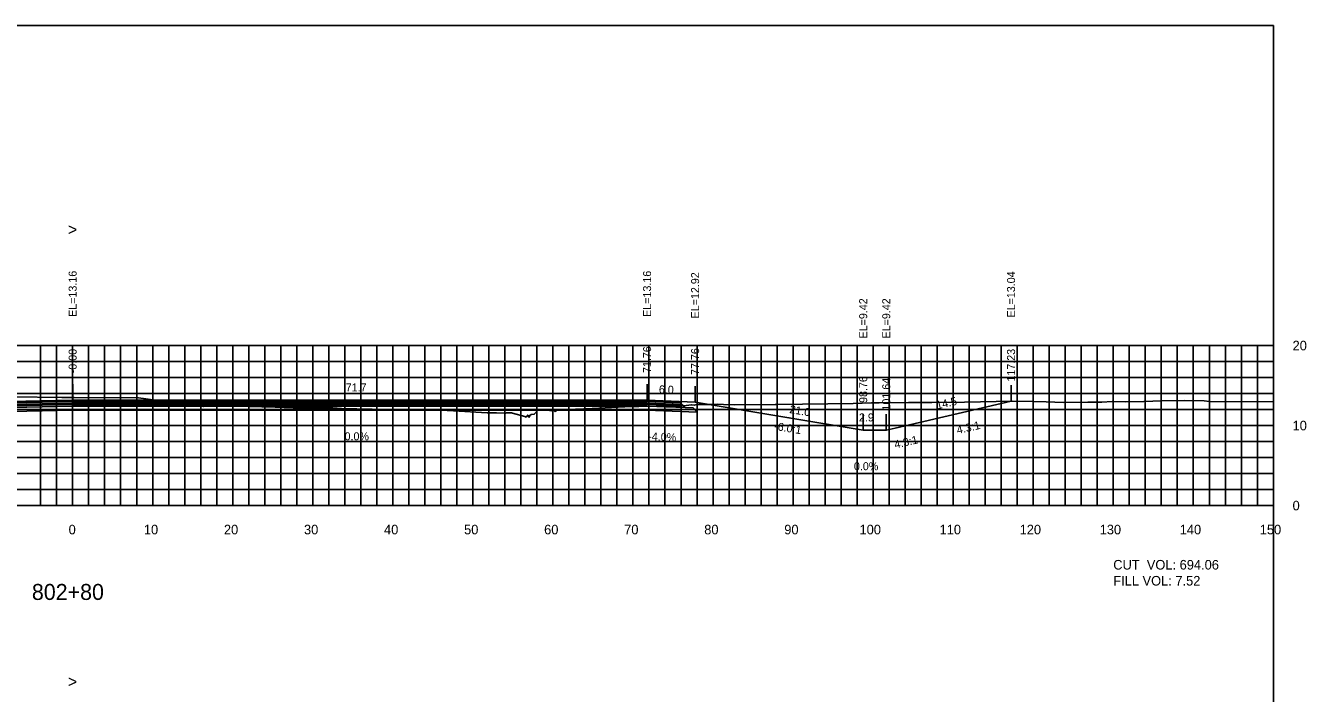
# Model space of a CAD drawing. Extents: x 1797419 to 1809236, y 248759 to 251512.
# Drawn here: x 1802625.1 to 1802785.1, y 250185.9 to 250269.4 of the extents above; entities that cross this region are included whole.
import ezdxf

# ---------------------------------------------------------------- set-up
doc = ezdxf.new("R2010")
doc.units = 0
for name, color, linetype in [('1', 7, 'Continuous'), ('10', 7, 'Continuous'), ('3', 7, 'Continuous'), ('31', 7, 'Continuous'), ('4', 7, 'Continuous'), ('60', 7, 'Continuous'), ('ANNO-TXT', 7, 'Continuous'), ('BASE', 7, 'Continuous'), ('CL-CNST', 7, 'Continuous'), ('Level 62', 7, 'Continuous'), ('LOWER BINDER', 7, 'Continuous'), ('M-ROADS', 7, 'Continuous'), ('UPPER BINDER', 7, 'Continuous'), ('WEARING', 7, 'Continuous')]:
    doc.layers.add(name, color=color, linetype=linetype)

msp = doc.modelspace()

# ---------------------------------------------------------------- linework, layer by layer
for p, q in [((1802631, 250222.59), (1802631, 250224.59)), ((1802631, 250222.59), (1802631, 250224.59)), ((1802631.01, 250222.59), (1802631.01, 250224.59)), ((1802702.76, 250222.59), (1802702.76, 250224.59)), ((1802702.76, 250222.59), (1802702.76, 250224.59)), ((1802708.76, 250222.35), (1802708.76, 250224.35)), ((1802748.23, 250222.47), (1802748.23, 250224.47)), ((1802729.76, 250218.85), (1802729.76, 250220.85)), ((1802732.64, 250218.85), (1802732.64, 250220.85))]:
    msp.add_line(p, q)
msp.add_lwpolyline([(1802481, 250079.43), (1802781, 250079.43), (1802781, 250269.43), (1802481, 250269.43)], close=True)
at = {"layer": '60'}
for p, q in [((1802781, 250209.43), (1802781, 250229.43)), ((1802781.06, 250229.43), (1802781, 250229.43)), ((1802781.06, 250219.43), (1802781, 250219.43)), ((1802481, 250209.43), (1802781, 250209.43)), ((1802631, 250209.37), (1802631, 250209.43)), ((1802641, 250209.37), (1802641, 250209.43)), ((1802651, 250209.37), (1802651, 250209.43)), ((1802661, 250209.37), (1802661, 250209.43)), ((1802671, 250209.37), (1802671, 250209.43)), ((1802681, 250209.37), (1802681, 250209.43)), ((1802691, 250209.37), (1802691, 250209.43)), ((1802701, 250209.37), (1802701, 250209.43)), ((1802711, 250209.37), (1802711, 250209.43)), ((1802721, 250209.37), (1802721, 250209.43)), ((1802731, 250209.37), (1802731, 250209.43)), ((1802741, 250209.37), (1802741, 250209.43)), ((1802751, 250209.37), (1802751, 250209.43)), ((1802761, 250209.37), (1802761, 250209.43)), ((1802771, 250209.37), (1802771, 250209.43)), ((1802781, 250209.37), (1802781, 250209.43)), ((1802781.06, 250209.43), (1802781, 250209.43))]:
    msp.add_line(p, q, dxfattribs=at)
at = {"layer": 'BASE'}
msp.add_lwpolyline([(1802568.12, 250220.39), (1802569.12, 250220.43), (1802573.87, 250220.62), (1802631, 250221.87), (1802702.76, 250221.87), (1802707.51, 250221.69), (1802708.51, 250221.65), (1802709.03, 250221.12), (1802702.76, 250221.37), (1802631, 250221.37), (1802573.87, 250220.12), (1802567.6, 250219.87)], close=True, dxfattribs=at)
at = {"layer": 'CL-CNST'}
msp.add_lwpolyline([(1802611.47, 250222.17), (1802631, 250222.59), (1802631, 250222.59), (1802631.01, 250222.59), (1802702.76, 250222.59), (1802702.76, 250222.59), (1802704.24, 250222.54), (1802706.76, 250222.43), (1802708.76, 250222.35), (1802720.47, 250220.4), (1802729.76, 250218.85), (1802731.27, 250218.85), (1802732.64, 250218.85), (1802733.76, 250219.12), (1802748.23, 250222.47)], dxfattribs=at)
at = {"layer": 'Level 62'}
for p, q in [((1802481, 250229.43), (1802781, 250229.43)), ((1802627, 250209.43), (1802627, 250229.43)), ((1802629, 250209.43), (1802629, 250229.43)), ((1802631, 250209.43), (1802631, 250229.43)), ((1802633, 250209.43), (1802633, 250229.43)), ((1802635, 250209.43), (1802635, 250229.43)), ((1802637, 250209.43), (1802637, 250229.43)), ((1802639, 250209.43), (1802639, 250229.43)), ((1802641, 250209.43), (1802641, 250229.43)), ((1802643, 250209.43), (1802643, 250229.43)), ((1802645, 250209.43), (1802645, 250229.43)), ((1802647, 250209.43), (1802647, 250229.43)), ((1802649, 250209.43), (1802649, 250229.43)), ((1802651, 250209.43), (1802651, 250229.43)), ((1802653, 250209.43), (1802653, 250229.43)), ((1802655, 250209.43), (1802655, 250229.43)), ((1802657, 250209.43), (1802657, 250229.43)), ((1802659, 250209.43), (1802659, 250229.43)), ((1802661, 250209.43), (1802661, 250229.43)), ((1802663, 250209.43), (1802663, 250229.43)), ((1802665, 250209.43), (1802665, 250229.43)), ((1802667, 250209.43), (1802667, 250229.43)), ((1802669, 250209.43), (1802669, 250229.43)), ((1802671, 250209.43), (1802671, 250229.43)), ((1802673, 250209.43), (1802673, 250229.43)), ((1802675, 250209.43), (1802675, 250229.43)), ((1802677, 250209.43), (1802677, 250229.43)), ((1802679, 250209.43), (1802679, 250229.43)), ((1802681, 250209.43), (1802681, 250229.43)), ((1802683, 250209.43), (1802683, 250229.43)), ((1802685, 250209.43), (1802685, 250229.43)), ((1802687, 250209.43), (1802687, 250229.43)), ((1802689, 250209.43), (1802689, 250229.43)), ((1802691, 250209.43), (1802691, 250229.43)), ((1802693, 250209.43), (1802693, 250229.43)), ((1802695, 250209.43), (1802695, 250229.43)), ((1802697, 250209.43), (1802697, 250229.43)), ((1802699, 250209.43), (1802699, 250229.43)), ((1802701, 250209.43), (1802701, 250229.43)), ((1802703, 250209.43), (1802703, 250229.43)), ((1802705, 250209.43), (1802705, 250229.43)), ((1802707, 250209.43), (1802707, 250229.43)), ((1802709, 250209.43), (1802709, 250229.43)), ((1802711, 250209.43), (1802711, 250229.43)), ((1802713, 250209.43), (1802713, 250229.43)), ((1802715, 250209.43), (1802715, 250229.43)), ((1802717, 250209.43), (1802717, 250229.43)), ((1802719, 250209.43), (1802719, 250229.43)), ((1802721, 250209.43), (1802721, 250229.43)), ((1802723, 250209.43), (1802723, 250229.43)), ((1802725, 250209.43), (1802725, 250229.43)), ((1802727, 250209.43), (1802727, 250229.43)), ((1802729, 250209.43), (1802729, 250229.43)), ((1802731, 250209.43), (1802731, 250229.43)), ((1802733, 250209.43), (1802733, 250229.43)), ((1802735, 250209.43), (1802735, 250229.43)), ((1802737, 250209.43), (1802737, 250229.43)), ((1802739, 250209.43), (1802739, 250229.43)), ((1802741, 250209.43), (1802741, 250229.43)), ((1802743, 250209.43), (1802743, 250229.43)), ((1802745, 250209.43), (1802745, 250229.43)), ((1802747, 250209.43), (1802747, 250229.43)), ((1802749, 250209.43), (1802749, 250229.43)), ((1802751, 250209.43), (1802751, 250229.43)), ((1802753, 250209.43), (1802753, 250229.43)), ((1802755, 250209.43), (1802755, 250229.43)), ((1802757, 250209.43), (1802757, 250229.43)), ((1802759, 250209.43), (1802759, 250229.43)), ((1802761, 250209.43), (1802761, 250229.43)), ((1802763, 250209.43), (1802763, 250229.43)), ((1802765, 250209.43), (1802765, 250229.43)), ((1802767, 250209.43), (1802767, 250229.43)), ((1802769, 250209.43), (1802769, 250229.43)), ((1802771, 250209.43), (1802771, 250229.43)), ((1802773, 250209.43), (1802773, 250229.43)), ((1802775, 250209.43), (1802775, 250229.43)), ((1802777, 250209.43), (1802777, 250229.43)), ((1802779, 250209.43), (1802779, 250229.43)), ((1802781, 250209.43), (1802781, 250229.43)), ((1802481, 250227.43), (1802781, 250227.43)), ((1802481, 250225.43), (1802781, 250225.43)), ((1802481, 250223.43), (1802781, 250223.43)), ((1802481, 250221.43), (1802781, 250221.43)), ((1802481, 250219.43), (1802781, 250219.43)), ((1802481, 250217.43), (1802781, 250217.43)), ((1802481, 250215.43), (1802781, 250215.43)), ((1802481, 250213.43), (1802781, 250213.43)), ((1802481, 250211.43), (1802781, 250211.43)), ((1802481, 250209.43), (1802781, 250209.43))]:
    msp.add_line(p, q, dxfattribs=at)
at = {"layer": 'LOWER BINDER'}
for points in [[(1802573.87, 250220.81), (1802631, 250222.06), (1802702.76, 250222.06), (1802707.31, 250221.88), (1802707.51, 250221.69), (1802702.76, 250221.87), (1802631, 250221.87), (1802573.87, 250220.62), (1802569.12, 250220.43), (1802569.32, 250220.63)], [(1802573.87, 250221), (1802631, 250222.25), (1802702.76, 250222.25), (1802707.12, 250222.08), (1802707.31, 250221.88), (1802702.76, 250222.06), (1802631, 250222.06), (1802573.87, 250220.81), (1802569.32, 250220.63), (1802569.52, 250220.82)]]:
    msp.add_lwpolyline(points, close=True, dxfattribs=at)
at = {"layer": 'M-ROADS'}
msp.add_lwpolyline([(1802623.55, 250223.04), (1802629.65, 250222.94), (1802630.14, 250222.93), (1802630.96, 250222.92), (1802631.18, 250222.92), (1802639.23, 250222.91), (1802644.96, 250222.09), (1802645.09, 250222.05), (1802646.35, 250221.86), (1802646.38, 250221.84), (1802646.66, 250222.14), (1802646.67, 250222.16), (1802646.82, 250222.29), (1802646.9, 250222.23), (1802647.41, 250221.81), (1802647.68, 250221.84), (1802648.13, 250221.87), (1802648.65, 250221.88), (1802648.91, 250221.87), (1802649.05, 250221.86), (1802649.14, 250221.84), (1802649.21, 250221.84), (1802649.85, 250221.84), (1802651.33, 250221.85), (1802656.3, 250221.72), (1802658.56, 250221.66), (1802659.9, 250221.65), (1802660.91, 250221.65), (1802661.07, 250221.66), (1802662.22, 250221.66), (1802663.04, 250221.66), (1802663.51, 250221.66), (1802664.57, 250221.57), (1802668.4, 250221.47), (1802670.49, 250221.45), (1802672.36, 250221.44), (1802672.63, 250221.44), (1802672.7, 250221.44), (1802673.02, 250221.43), (1802673.28, 250221.42), (1802673.32, 250221.42), (1802673.82, 250221.43), (1802674.88, 250221.43), (1802675.19, 250221.44), (1802675.43, 250221.44), (1802678.59, 250221.27), (1802682.79, 250221.04), (1802683, 250221.01), (1802683.97, 250221.01), (1802685.06, 250221), (1802685.21, 250221.01), (1802685.72, 250221.01), (1802685.84, 250221.01), (1802685.96, 250220.99), (1802687.5, 250220.57), (1802687.65, 250220.49), (1802687.86, 250220.75), (1802688.02, 250220.48), (1802688.1, 250220.69), (1802688.29, 250220.81), (1802688.66, 250220.84), (1802689.16, 250221.41), (1802690.28, 250221.37), (1802690.88, 250221.27), (1802691, 250221.34), (1802691.03, 250221.4), (1802691.26, 250221.19), (1802691.51, 250221.37), (1802691.69, 250221.41), (1802695.89, 250221.57), (1802699.16, 250221.73), (1802700.84, 250221.81), (1802701.72, 250221.81), (1802706.91, 250221.91), (1802707.64, 250221.92), (1802708.33, 250222.04), (1802708.65, 250221.98), (1802708.97, 250222.08), (1802710.81, 250222.05), (1802711.54, 250222.12), (1802712.3, 250222.08), (1802713.73, 250222.01), (1802718.75, 250222.07), (1802719.02, 250222.08), (1802728.5, 250222.21), (1802730.78, 250222.26), (1802731.33, 250222.26), (1802731.75, 250222.26), (1802735.4, 250222.32), (1802738.35, 250222.3), (1802742.4, 250222.34), (1802748.37, 250222.48), (1802750.95, 250222.43), (1802752.6, 250222.4), (1802754.78, 250222.33), (1802757.83, 250222.34), (1802759.57, 250222.37), (1802760.88, 250222.42), (1802762.54, 250222.41), (1802764.83, 250222.45), (1802767.08, 250222.53), (1802769.96, 250222.56), (1802772.34, 250222.53), (1802772.99, 250222.44), (1802781, 250222.41)], dxfattribs=at)
at = {"layer": 'UPPER BINDER'}
msp.add_lwpolyline([(1802702.76, 250222.25), (1802707.12, 250222.08), (1802706.92, 250222.28), (1802702.76, 250222.44), (1802631, 250222.44), (1802573.87, 250221.19), (1802569.72, 250221.02), (1802569.52, 250220.82), (1802573.87, 250221), (1802631, 250222.25)], close=True, dxfattribs=at)
at = {"layer": 'WEARING'}
msp.add_lwpolyline([(1802702.76, 250222.44), (1802706.92, 250222.28), (1802706.76, 250222.43), (1802702.76, 250222.59), (1802631, 250222.59), (1802573.87, 250221.34), (1802569.87, 250221.18), (1802569.72, 250221.02), (1802573.87, 250221.19), (1802631, 250222.44)], close=True, dxfattribs=at)

# ---------------------------------------------------------------- texts
for s, rotation, p in [('-6.0:1', 350.5377, (1802718.59, 250218.91)), ('4.3:1', 13.0631, (1802741.56, 250218.36)), ('4.3:1', 13.0631, (1802733.77, 250216.55))]:
    msp.add_text(s, height=1, rotation=rotation).set_placement(p)
at = {"layer": '1'}
msp.add_text('802+80', height=2, dxfattribs=at).set_placement((1802625.91, 250197.63))
at = {"layer": '10'}
for s, p in [('0', (1802630.5, 250205.83)), ('10', (1802639.9, 250205.83)), ('20', (1802649.9, 250205.83)), ('30', (1802659.9, 250205.83)), ('40', (1802669.9, 250205.83)), ('50', (1802679.9, 250205.83)), ('60', (1802689.9, 250205.83)), ('70', (1802699.9, 250205.83)), ('80', (1802709.9, 250205.83)), ('90', (1802719.9, 250205.83)), ('100', (1802729.3, 250205.83)), ('110', (1802739.3, 250205.83)), ('120', (1802749.3, 250205.83)), ('130', (1802759.3, 250205.83)), ('140', (1802769.3, 250205.83)), ('150', (1802779.3, 250205.83))]:
    msp.add_text(s, height=1.2, dxfattribs=at).set_placement(p)
at = {"layer": '3'}
for s, p in [('EL=13.16', (1802631.5, 250233.02)), ('EL=13.16', (1802631.5, 250233.02)), ('EL=13.16', (1802703.26, 250233.02)), ('EL=13.16', (1802703.26, 250233.02)), ('EL=12.92', (1802709.26, 250232.83)), ('EL=13.04', (1802748.73, 250232.94)), ('EL=9.42', (1802730.26, 250230.32)), ('EL=9.42', (1802733.14, 250230.32)), ('-0.00', (1802631.5, 250225.97)), ('-0.00', (1802631.5, 250225.97)), ('71.76', (1802703.26, 250226)), ('71.76', (1802703.26, 250226)), ('77.76', (1802709.26, 250225.76)), ('117.23', (1802748.73, 250224.93)), ('98.76', (1802730.26, 250222.26)), ('101.64', (1802733.14, 250221.31))]:
    msp.add_text(s, height=1, rotation=90, dxfattribs=at).set_placement(p)
at = {"layer": '31'}
for s, p in [('20', (1802783.4, 250228.83)), ('10', (1802783.4, 250218.83)), ('0', (1802783.4, 250208.83))]:
    msp.add_text(s, height=1.2, dxfattribs=at).set_placement(p)
at = {"layer": '4'}
for s, rotation, p in [('71.7', 0, (1802665.11, 250223.69)), ('6.0', 357.7092, (1802704.22, 250223.47)), ('21.0', 350.5377, (1802720.5, 250221.01)), ('14.5', 13.0631, (1802739.01, 250221.46)), ('0.0%', 0, (1802664.97, 250217.59)), ('-4.0%', 357.7092, (1802702.89, 250217.59))]:
    msp.add_text(s, height=1, rotation=rotation, dxfattribs=at).set_placement(p)
for s, p in [('2.9', (1802729.23, 250219.95)), ('0.0%', (1802728.6, 250213.85))]:
    msp.add_text(s, height=1, dxfattribs=at).set_placement(p)
at = {"layer": '60'}
for p in [(1802630.39, 250243.2), (1802630.39, 250186.68)]:
    msp.add_text('>', height=1.5, dxfattribs=at).set_placement(p)
at = {"layer": 'ANNO-TXT'}
for s, p in [('CUT  VOL: 694.06', (1802761, 250201.43)), ('FILL VOL: 7.52', (1802761, 250199.43))]:
    msp.add_text(s, height=1.2, dxfattribs=at).set_placement(p)

doc.saveas('drawing.dxf')
